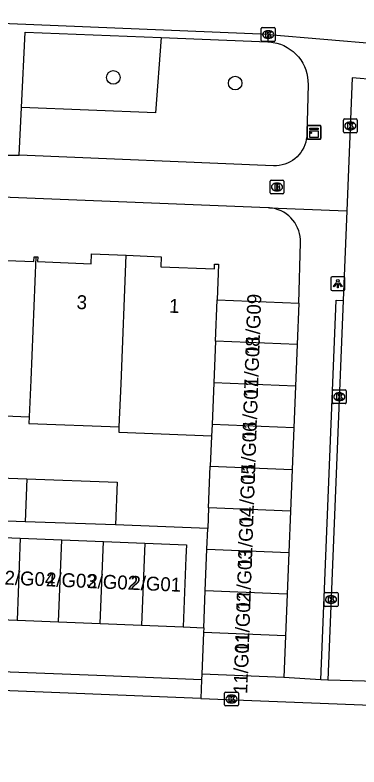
# Model space of a CAD drawing. Extents: x 161355 to 162026, y 386504 to 387459.
# Drawn here: x 161826.1 to 161850.8, y 386584.3 to 386638.3 of the extents above; entities that cross this region are included whole.
import ezdxf

# ---------------------------------------------------------------- set-up
doc = ezdxf.new("R2010")
doc.units = 0
for name, color, linetype in [('IMGEO_Boom', 7, 'Continuous'), ('IMGEO_Brandkraan', 7, 'Continuous'), ('IMGEO_Groenvoorziening', 7, 'Continuous'), ('IMGEO_Kast', 7, 'Continuous'), ('IMGEO_Kolk', 7, 'Continuous'), ('IMGEO_Lichtpunt', 7, 'Continuous'), ('IMGEO_Pand', 7, 'Continuous'), ('IMGEO_Pand_nummerreeks', 7, 'Continuous'), ('IMGEO_Rijbaan_lokaal_open', 7, 'Continuous'), ('IMGEO_Voetpad_open', 7, 'Continuous')]:
    doc.layers.add(name, color=color, linetype=linetype)

msp = doc.modelspace()

# ---------------------------------------------------------------- linework, layer by layer
at = {"layer": 'IMGEO_Boom'}
for centre in [(161833.16, 386633.856), (161841.919, 386633.449)]:
    msp.add_circle(centre, 0.489, dxfattribs=at)
at = {"layer": 'IMGEO_Brandkraan'}
for p, q in [((161844.425, 386625.546), (161844.425, 386626.398)), ((161844.5, 386626.472), (161845.352, 386626.472)), ((161844.913, 386626.252), (161844.938, 386626.252)), ((161845.426, 386626.398), (161845.426, 386625.546)), ((161844.936, 386625.692), (161844.911, 386625.692)), ((161845.352, 386625.472), (161844.5, 386625.472))]:
    msp.add_line(p, q, dxfattribs=at)
for points in [[(161844.425, 386625.546), (161844.425, 386626.398)], [(161844.5, 386626.472), (161845.352, 386626.472)], [(161844.773, 386626.172), (161844.773, 386625.772), (161844.986, 386625.772)], [(161845.004, 386626.172), (161844.773, 386626.172)], [(161845.426, 386626.398), (161845.426, 386625.546)], [(161844.952, 386626.091), (161844.898, 386626.091), (161844.898, 386626.015)], [(161844.898, 386626.015), (161844.951, 386626.015)], [(161844.96, 386625.939), (161844.898, 386625.939), (161844.898, 386625.858)], [(161844.898, 386625.858), (161844.96, 386625.858)], [(161845.352, 386625.472), (161844.5, 386625.472)]]:
    msp.add_lwpolyline(points, dxfattribs=at)
for centre, radius, start, end in [((161844.502, 386626.396), 0.0765, 91.552, 178.448), ((161844.502, 386626.396), 0.0765, 91.552, 178.448), ((161845.008, 386626.027), 0.145, 59.4692, 91.5367), ((161845.033, 386626.074), 0.0922, 285.5137, 58.1501), ((161845.35, 386626.396), 0.0765, 1.552, 88.448), ((161845.35, 386626.396), 0.0765, 1.552, 88.448), ((161844.953, 386626.053), 0.0379, 267.8285, 90.9355), ((161844.961, 386625.898), 0.0404, 269.8759, 90.5077), ((161844.992, 386626.023), 0.251, 268.6676, 293.5347), ((161845.038, 386625.882), 0.105, 301.3115, 78.989), ((161844.502, 386625.548), 0.0765, 181.552, 268.448), ((161844.502, 386625.548), 0.0765, 181.552, 268.448), ((161845.35, 386625.548), 0.0765, 271.552, 358.448), ((161845.35, 386625.548), 0.0765, 271.552, 358.448)]:
    msp.add_arc(centre, radius, start, end, dxfattribs=at)
for centre, major_axis, ratio, start_param, end_param in [((161844.912, 386625.972), (-0.387, 0.002), 0.722429, 4.712389, 7.853982), ((161844.937, 386625.972), (-0.39, 0.002), 0.717154, 1.570796, 4.712389)]:
    msp.add_ellipse(centre, major_axis=major_axis, ratio=ratio, start_param=start_param, end_param=end_param, dxfattribs=at)
at = {"layer": 'IMGEO_Groenvoorziening'}
msp.add_lwpolyline([(161836.607, 386636.724), (161836.2, 386631.297), (161826.552, 386631.695)], dxfattribs=at)
at = {"layer": 'IMGEO_Kast'}
for p, q in [((161847.089, 386629.481), (161847.089, 386630.322)), ((161847.089, 386630.322), (161847.089, 386629.481)), ((161847.164, 386630.406), (161848.005, 386630.406)), ((161848.005, 386630.406), (161847.164, 386630.406)), ((161848.089, 386630.331), (161848.089, 386629.49)), ((161848.089, 386629.49), (161848.089, 386630.331)), ((161848.014, 386629.406), (161847.173, 386629.406)), ((161847.173, 386629.406), (161848.014, 386629.406))]:
    msp.add_line(p, q, dxfattribs=at)
for points in [[(161847.284, 386630.196), (161847.884, 386630.196), (161847.884, 386630.111), (161847.284, 386630.111), (161847.284, 386630.196)], [(161847.284, 386630.021), (161847.884, 386630.021), (161847.884, 386629.532), (161847.284, 386629.532), (161847.284, 386630.021)]]:
    msp.add_lwpolyline(points, dxfattribs=at)
msp.add_circle((161847.368, 386629.87), 0.0377, dxfattribs=at)
for centre, start, end in [((161847.167, 386630.328), 92.4484, 184.2845), ((161847.167, 386630.328), 92.4484, 184.2845), ((161848.011, 386630.328), 2.4484, 94.2845), ((161848.011, 386630.328), 2.4484, 94.2845), ((161847.167, 386629.484), 182.4484, 274.2845), ((161847.167, 386629.484), 182.4484, 274.2845), ((161848.011, 386629.484), 272.4484, 4.2845), ((161848.011, 386629.484), 272.4484, 4.2845)]:
    msp.add_arc(centre, 0.0779, start, end, dxfattribs=at)
at = {"layer": 'IMGEO_Kolk'}
for p, q in [((161843.795, 386636.513), (161843.795, 386637.365)), ((161843.87, 386637.439), (161844.722, 386637.439)), ((161844.283, 386637.219), (161844.308, 386637.219)), ((161844.796, 386637.365), (161844.796, 386636.513)), ((161844.722, 386636.439), (161843.87, 386636.439)), ((161844.306, 386636.659), (161844.281, 386636.659)), ((161849.697, 386629.939), (161849.697, 386630.791)), ((161849.772, 386630.865), (161850.624, 386630.865)), ((161850.185, 386630.645), (161850.21, 386630.645)), ((161850.698, 386630.791), (161850.698, 386629.939)), ((161850.208, 386630.085), (161850.183, 386630.085)), ((161850.624, 386629.865), (161849.772, 386629.865)), ((161848.905, 386610.463), (161848.905, 386611.315)), ((161848.98, 386611.389), (161849.832, 386611.389)), ((161849.393, 386611.169), (161849.418, 386611.169)), ((161849.906, 386611.315), (161849.906, 386610.463)), ((161849.416, 386610.609), (161849.391, 386610.609)), ((161849.832, 386610.389), (161848.98, 386610.389)), ((161848.312, 386595.874), (161848.312, 386596.726)), ((161848.387, 386596.8), (161849.239, 386596.8)), ((161848.8, 386596.58), (161848.825, 386596.58)), ((161849.313, 386596.726), (161849.313, 386595.874)), ((161848.823, 386596.02), (161848.798, 386596.02)), ((161849.239, 386595.8), (161848.387, 386595.8)), ((161841.156, 386588.717), (161841.156, 386589.569)), ((161841.231, 386589.643), (161842.083, 386589.643)), ((161841.644, 386589.423), (161841.669, 386589.423)), ((161842.157, 386589.569), (161842.157, 386588.717)), ((161841.667, 386588.863), (161841.642, 386588.863)), ((161842.083, 386588.643), (161841.231, 386588.643))]:
    msp.add_line(p, q, dxfattribs=at)
for points in [[(161843.795, 386636.513), (161843.795, 386637.365)], [(161843.87, 386637.439), (161844.722, 386637.439)], [(161844.116, 386637.139), (161844.239, 386637.139), (161844.239, 386636.988), (161844.369, 386637.139), (161844.533, 386637.139), (161844.387, 386636.988), (161844.54, 386636.739), (161844.388, 386636.739), (161844.303, 386636.903), (161844.239, 386636.836), (161844.239, 386636.739), (161844.116, 386636.739), (161844.116, 386637.139)], [(161844.796, 386637.365), (161844.796, 386636.513)], [(161844.722, 386636.439), (161843.87, 386636.439)], [(161849.697, 386629.939), (161849.697, 386630.791)], [(161849.772, 386630.865), (161850.624, 386630.865)], [(161850.018, 386630.565), (161850.141, 386630.565), (161850.141, 386630.414), (161850.271, 386630.565), (161850.435, 386630.565), (161850.289, 386630.414), (161850.442, 386630.165), (161850.29, 386630.165), (161850.205, 386630.329), (161850.141, 386630.262), (161850.141, 386630.165), (161850.018, 386630.165), (161850.018, 386630.565)], [(161850.698, 386630.791), (161850.698, 386629.939)], [(161850.624, 386629.865), (161849.772, 386629.865)], [(161848.905, 386610.463), (161848.905, 386611.315)], [(161848.98, 386611.389), (161849.832, 386611.389)], [(161849.226, 386611.089), (161849.349, 386611.089), (161849.349, 386610.938), (161849.479, 386611.089), (161849.643, 386611.089), (161849.497, 386610.938), (161849.65, 386610.689), (161849.498, 386610.689), (161849.413, 386610.853), (161849.349, 386610.786), (161849.349, 386610.689), (161849.226, 386610.689), (161849.226, 386611.089)], [(161849.906, 386611.315), (161849.906, 386610.463)], [(161849.832, 386610.389), (161848.98, 386610.389)], [(161848.312, 386595.874), (161848.312, 386596.726)], [(161848.387, 386596.8), (161849.239, 386596.8)], [(161848.633, 386596.5), (161848.756, 386596.5), (161848.756, 386596.349), (161848.886, 386596.5), (161849.05, 386596.5), (161848.904, 386596.349), (161849.057, 386596.1), (161848.905, 386596.1), (161848.82, 386596.264), (161848.756, 386596.197), (161848.756, 386596.1), (161848.633, 386596.1), (161848.633, 386596.5)], [(161849.313, 386596.726), (161849.313, 386595.874)], [(161849.239, 386595.8), (161848.387, 386595.8)], [(161841.156, 386588.717), (161841.156, 386589.569)], [(161841.231, 386589.643), (161842.083, 386589.643)], [(161841.477, 386589.343), (161841.6, 386589.343), (161841.6, 386589.192), (161841.73, 386589.343), (161841.894, 386589.343), (161841.748, 386589.192), (161841.901, 386588.943), (161841.749, 386588.943), (161841.664, 386589.107), (161841.6, 386589.04), (161841.6, 386588.943), (161841.477, 386588.943), (161841.477, 386589.343)], [(161842.157, 386589.569), (161842.157, 386588.717)], [(161842.083, 386588.643), (161841.231, 386588.643)]]:
    msp.add_lwpolyline(points, dxfattribs=at)
for centre, start, end in [((161843.872, 386637.363), 91.552, 178.448), ((161843.872, 386637.363), 91.552, 178.448), ((161844.72, 386637.363), 1.552, 88.448), ((161844.72, 386637.363), 1.552, 88.448), ((161843.872, 386636.515), 181.552, 268.448), ((161843.872, 386636.515), 181.552, 268.448), ((161844.72, 386636.515), 271.552, 358.448), ((161844.72, 386636.515), 271.552, 358.448), ((161849.774, 386630.789), 91.552, 178.448), ((161849.774, 386630.789), 91.552, 178.448), ((161850.622, 386630.789), 1.552, 88.448), ((161850.622, 386630.789), 1.552, 88.448), ((161849.774, 386629.941), 181.552, 268.448), ((161849.774, 386629.941), 181.552, 268.448), ((161850.622, 386629.941), 271.552, 358.448), ((161850.622, 386629.941), 271.552, 358.448), ((161848.982, 386611.313), 91.552, 178.448), ((161848.982, 386611.313), 91.552, 178.448), ((161849.83, 386611.313), 1.552, 88.448), ((161849.83, 386611.313), 1.552, 88.448), ((161848.982, 386610.465), 181.552, 268.448), ((161848.982, 386610.465), 181.552, 268.448), ((161849.83, 386610.465), 271.552, 358.448), ((161849.83, 386610.465), 271.552, 358.448), ((161848.389, 386596.724), 91.552, 178.448), ((161848.389, 386596.724), 91.552, 178.448), ((161849.237, 386596.724), 1.552, 88.448), ((161849.237, 386596.724), 1.552, 88.448), ((161848.389, 386595.876), 181.552, 268.448), ((161848.389, 386595.876), 181.552, 268.448), ((161849.237, 386595.876), 271.552, 358.448), ((161849.237, 386595.876), 271.552, 358.448), ((161841.233, 386589.567), 91.552, 178.448), ((161841.233, 386589.567), 91.552, 178.448), ((161842.081, 386589.567), 1.552, 88.448), ((161842.081, 386589.567), 1.552, 88.448), ((161841.233, 386588.719), 181.552, 268.448), ((161841.233, 386588.719), 181.552, 268.448), ((161842.081, 386588.719), 271.552, 358.448), ((161842.081, 386588.719), 271.552, 358.448)]:
    msp.add_arc(centre, 0.0765, start, end, dxfattribs=at)
for centre, major_axis, ratio, start_param, end_param in [((161844.282, 386636.939), (-0.387, 0.002), 0.722429, 4.712389, 7.853982), ((161844.307, 386636.939), (-0.39, 0.002), 0.717154, 1.570796, 4.712389), ((161850.184, 386630.365), (-0.387, 0.002), 0.722429, 4.712389, 7.853982), ((161850.209, 386630.365), (-0.39, 0.002), 0.717154, 1.570796, 4.712389), ((161849.392, 386610.889), (-0.387, 0.002), 0.722429, 4.712389, 7.853982), ((161849.417, 386610.889), (-0.39, 0.002), 0.717154, 1.570796, 4.712389), ((161848.799, 386596.3), (-0.387, 0.002), 0.722429, 4.712389, 7.853982), ((161848.824, 386596.3), (-0.39, 0.002), 0.717154, 1.570796, 4.712389), ((161841.643, 386589.143), (-0.387, 0.002), 0.722429, 4.712389, 7.853982), ((161841.668, 386589.143), (-0.39, 0.002), 0.717154, 1.570796, 4.712389)]:
    msp.add_ellipse(centre, major_axis=major_axis, ratio=ratio, start_param=start_param, end_param=end_param, dxfattribs=at)
at = {"layer": 'IMGEO_Lichtpunt'}
for p, q in [((161848.8, 386619.42), (161848.8, 386618.613)), ((161848.8, 386619.42), (161848.8, 386618.613)), ((161849.702, 386619.515), (161848.894, 386619.515)), ((161849.702, 386619.515), (161848.894, 386619.515)), ((161849.796, 386618.613), (161849.796, 386619.42)), ((161849.796, 386618.613), (161849.796, 386619.42)), ((161848.894, 386618.519), (161849.702, 386618.519)), ((161848.894, 386618.519), (161849.702, 386618.519))]:
    msp.add_line(p, q, dxfattribs=at)
for points in [[(161849.174, 386619.084), (161849.213, 386619.056), (161849.025, 386618.794), (161848.987, 386618.821), (161849.174, 386619.084)], [(161849.276, 386619.036), (161849.323, 386619.036), (161849.323, 386618.714), (161849.276, 386618.714), (161849.276, 386619.036)], [(161849.386, 386619.056), (161849.424, 386619.083), (161849.611, 386618.821), (161849.572, 386618.793), (161849.386, 386619.056)]]:
    msp.add_lwpolyline(points, dxfattribs=at)
msp.add_circle((161849.299, 386619.218), 0.0994, dxfattribs=at)
for centre, start, end in [((161848.894, 386619.42), 90, 180), ((161848.894, 386619.42), 90, 180), ((161849.702, 386619.42), 0, 90), ((161849.702, 386619.42), 0, 90), ((161848.894, 386618.613), 180, 270), ((161848.894, 386618.613), 180, 270), ((161849.702, 386618.613), 270, 0), ((161849.702, 386618.613), 270, 360)]:
    msp.add_arc(centre, 0.0946, start, end, dxfattribs=at)
at = {"layer": 'IMGEO_Pand'}
for points in [[(161821.099, 386621.581), (161823.598, 386621.479), (161823.569, 386620.764), (161827.448, 386620.606), (161827.463, 386620.953), (161827.58, 386620.948)], [(161827.58, 386620.948), (161827.222, 386612.077), (161827.116, 386609.441)], [(161827.58, 386620.948), (161827.722, 386620.943), (161827.708, 386620.612), (161831.565, 386620.454), (161831.593, 386621.162), (161834.089, 386621.06)], [(161833.591, 386608.71), (161833.716, 386611.821), (161834.089, 386621.06)], [(161834.089, 386621.06), (161836.607, 386620.957), (161836.578, 386620.242), (161840.422, 386620.085), (161840.436, 386620.424), (161840.728, 386620.412), (161840.625, 386617.869)], [(161840.502, 386614.876), (161840.625, 386617.869)], [(161840.625, 386617.869), (161846.504, 386617.629)], [(161846.504, 386617.629), (161846.382, 386614.637)], [(161840.502, 386614.876), (161840.378, 386611.884)], [(161846.382, 386614.637), (161840.502, 386614.876)], [(161846.382, 386614.637), (161846.26, 386611.644)], [(161840.378, 386611.884), (161840.255, 386608.892)], [(161846.26, 386611.644), (161840.378, 386611.884)], [(161846.26, 386611.644), (161846.138, 386608.652)], [(161820.62, 386609.697), (161827.116, 386609.441)], [(161827.116, 386609.441), (161827.097, 386608.966), (161833.591, 386608.71)], [(161840.255, 386608.892), (161840.221, 386608.062)], [(161846.138, 386608.652), (161840.255, 386608.892)], [(161840.221, 386608.062), (161833.575, 386608.324), (161833.591, 386608.71)], [(161846.138, 386608.652), (161846.016, 386605.659)], [(161840.221, 386608.062), (161840.133, 386605.899)], [(161840.011, 386602.907), (161840.133, 386605.899)], [(161840.133, 386605.899), (161846.016, 386605.659)], [(161846.016, 386605.659), (161845.894, 386602.667)], [(161820.441, 386605.219), (161826.937, 386604.986)], [(161826.937, 386604.986), (161826.812, 386601.898)], [(161826.937, 386604.986), (161833.433, 386604.753), (161833.323, 386601.664)], [(161840.011, 386602.907), (161839.95, 386601.407)], [(161845.894, 386602.667), (161840.011, 386602.907)], [(161845.894, 386602.667), (161845.772, 386599.674)], [(161826.812, 386601.898), (161820.316, 386602.131)], [(161833.323, 386601.664), (161826.812, 386601.898)], [(161839.889, 386599.914), (161839.95, 386601.407)], [(161823.488, 386600.828), (161826.473, 386600.709)], [(161826.473, 386600.709), (161826.237, 386594.811)], [(161826.473, 386600.709), (161829.458, 386600.589)], [(161829.222, 386594.691), (161829.458, 386600.589)], [(161829.458, 386600.589), (161832.442, 386600.47)], [(161832.206, 386594.572), (161832.442, 386600.47)], [(161832.442, 386600.47), (161835.427, 386600.35)], [(161835.427, 386600.35), (161835.191, 386594.452)], [(161835.427, 386600.35), (161838.412, 386600.231), (161838.376, 386599.33), (161838.176, 386594.333)], [(161839.768, 386596.922), (161839.889, 386599.914)], [(161839.889, 386599.914), (161845.772, 386599.674)], [(161845.772, 386599.674), (161845.65, 386596.682)], [(161839.659, 386594.263), (161839.768, 386596.922)], [(161845.65, 386596.682), (161839.768, 386596.922)], [(161845.65, 386596.682), (161845.528, 386593.689)], [(161823.252, 386594.93), (161826.237, 386594.811)], [(161826.237, 386594.811), (161829.222, 386594.691)], [(161829.222, 386594.691), (161832.206, 386594.572)], [(161832.206, 386594.572), (161835.191, 386594.452)], [(161835.191, 386594.452), (161838.176, 386594.333)], [(161839.659, 386594.263), (161839.646, 386593.929)], [(161839.646, 386593.929), (161839.524, 386590.937)], [(161845.528, 386593.689), (161839.646, 386593.929)], [(161845.528, 386593.689), (161845.406, 386590.697)], [(161845.406, 386590.697), (161839.524, 386590.937)]]:
    msp.add_lwpolyline(points, dxfattribs=at)
at = {"layer": 'IMGEO_Rijbaan_lokaal_open'}
for points in [[(161844.343, 386636.937), (161810.525, 386638.343)], [(161844.343, 386636.937), (161852.25, 386636.278)], [(161852.034, 386633.684), (161850.34, 386633.815), (161849.951, 386624.25)], [(161849.951, 386624.25), (161849.689, 386617.807)], [(161849.689, 386617.807), (161848.578, 386590.505)], [(161855.773, 386594.555), (161855.606, 386590.298), (161848.578, 386590.505)], [(161839.452, 386589.192), (161863.315, 386588.245), (161863.857, 386588.247), (161864.396, 386588.297), (161864.929, 386588.395), (161865.45, 386588.54), (161865.957, 386588.731), (161866.445, 386588.967), (161866.909, 386589.245), (161867.347, 386589.564), (161867.755, 386589.92), (161868.129, 386590.312), (161868.467, 386590.735), (161868.765, 386591.187), (161869.022, 386591.664), (161869.236, 386592.162), (161869.404, 386592.677), (161869.525, 386593.205), (161869.599, 386593.741), (161869.611, 386593.896), (161869.617, 386594.05)], [(161839.452, 386589.192), (161800.653, 386590.732)]]:
    msp.add_lwpolyline(points, dxfattribs=at)
at = {"layer": 'IMGEO_Voetpad_open'}
for points in [[(161826.552, 386631.695), (161826.823, 386637.118), (161836.607, 386636.724)], [(161844.277, 386636.416), (161844.38, 386636.41), (161844.646, 386636.378), (161844.909, 386636.322), (161845.166, 386636.244), (161845.414, 386636.142), (161845.653, 386636.019), (161845.879, 386635.875), (161846.092, 386635.711), (161846.29, 386635.529), (161846.47, 386635.33), (161846.632, 386635.115), (161846.773, 386634.887), (161846.894, 386634.648), (161846.994, 386634.398), (161847.07, 386634.141), (161847.123, 386633.877), (161847.153, 386633.61), (161847.158, 386633.342), (161847.07, 386629.749), (161847.061, 386629.599), (161847.034, 386629.395), (161846.988, 386629.195), (161846.925, 386628.999), (161846.844, 386628.809), (161846.747, 386628.628), (161846.633, 386628.456), (161846.505, 386628.295), (161846.364, 386628.145), (161846.209, 386628.01), (161846.043, 386627.888), (161845.866, 386627.782), (161845.681, 386627.692), (161845.489, 386627.619), (161845.29, 386627.563), (161845.088, 386627.526), (161844.883, 386627.506), (161844.677, 386627.505), (161826.381, 386628.26)], [(161836.607, 386636.724), (161844.277, 386636.416)], [(161844.277, 386636.416), (161844.343, 386636.937)], [(161826.381, 386628.26), (161826.552, 386631.695)], [(161825.561, 386628.263), (161826.381, 386628.26)], [(161844.379, 386624.475), (161844.281, 386624.481), (161788.628, 386626.712), (161788.581, 386625.591)], [(161846.504, 386617.629), (161846.618, 386621.973), (161846.615, 386622.191), (161846.592, 386622.407), (161846.55, 386622.621), (161846.49, 386622.83), (161846.41, 386623.033), (161846.313, 386623.228), (161846.199, 386623.414), (161846.069, 386623.589), (161845.924, 386623.751), (161845.765, 386623.9), (161845.593, 386624.034), (161845.41, 386624.152), (161845.217, 386624.253), (161845.016, 386624.336), (161844.808, 386624.401), (161844.595, 386624.448), (161844.379, 386624.475)], [(161844.379, 386624.475), (161849.951, 386624.25)], [(161848.079, 386590.523), (161849.19, 386617.825), (161849.689, 386617.807)], [(161839.95, 386601.407), (161833.323, 386601.664)], [(161838.176, 386594.333), (161839.659, 386594.263)], [(161839.506, 386590.531), (161832.603, 386590.817), (161787.023, 386592.551), (161786.504, 386578.326), (161787.886, 386578.271)], [(161839.506, 386590.531), (161839.452, 386589.192)], [(161839.524, 386590.937), (161839.506, 386590.531)], [(161848.079, 386590.523), (161845.406, 386590.697)], [(161848.578, 386590.505), (161848.079, 386590.523)]]:
    msp.add_lwpolyline(points, dxfattribs=at)

# ---------------------------------------------------------------- texts
at = {"layer": 'IMGEO_Pand_nummerreeks'}
for s, rotation, p in [('3', 357.6853, (161830.505, 386617.203)), ('11/G09', 87.9701, (161843.649, 386613.885)), ('1', 357.6853, (161837.154, 386616.935)), ('11/G08', 87.9701, (161843.541, 386610.828)), ('11/G07', 87.9701, (161843.432, 386607.762)), ('11/G06', 87.9701, (161843.324, 386604.699)), ('11/G05', 87.9701, (161843.215, 386601.636)), ('11/G04', 87.9719, (161843.106, 386598.574)), ('11/G03', 87.9701, (161842.998, 386595.51)), ('2/G04', 357.6435, (161825.326, 386597.379)), ('2/G03', 357.6435, (161828.304, 386597.256)), ('2/G02', 357.6435, (161831.275, 386597.134)), ('2/G01', 357.6435, (161834.37, 386597.007)), ('11/G02', 87.9701, (161842.889, 386592.441)), ('11/G01', 87.9701, (161842.785, 386589.495))]:
    msp.add_text(s, height=1, rotation=rotation, dxfattribs=at).set_placement(p)

doc.saveas('drawing.dxf')
